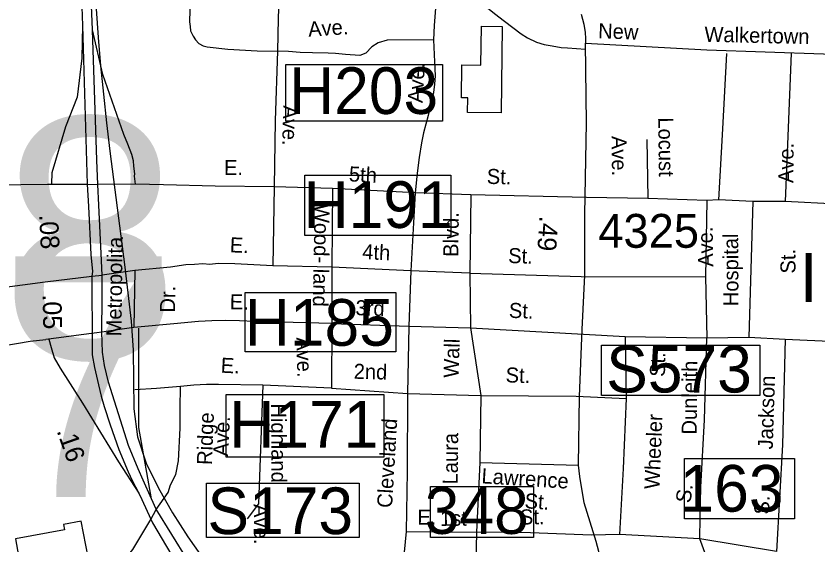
# Model space of a CAD drawing. Extents: x 1551653 to 1702041, y 811336 to 920032.
# Drawn here: x 1634519 to 1638018, y 856187 to 858493 of the extents above; entities that cross this region are included whole.
import ezdxf

# ---------------------------------------------------------------- set-up
doc = ezdxf.new("R2010")
doc.units = 0
for name, color, linetype in [('Old_Level_10', 7, 'Continuous'), ('Old_Level_17', 7, 'Continuous'), ('Old_Level_22', 7, 'Continuous'), ('Old_Level_28', 7, 'Continuous'), ('Old_Level_3', 7, 'Continuous'), ('Old_Level_31', 7, 'Continuous'), ('Old_Level_32', 7, 'Continuous'), ('Old_Level_35', 7, 'Continuous'), ('Old_Level_4', 7, 'Continuous'), ('Old_Level_41', 7, 'Continuous'), ('Old_Level_47', 7, 'Continuous'), ('Old_Level_6', 7, 'Continuous'), ('Old_Level_8', 7, 'Continuous')]:
    doc.layers.add(name, color=color, linetype=linetype)

msp = doc.modelspace()

# ---------------------------------------------------------------- linework, layer by layer
at = {"layer": 'Old_Level_28'}
for p, q in [((1634771.317, 859497.793), (1634808.548, 858451.225)), ((1634852.882, 858432.846), (1634842.727, 858703.252)), ((1635130.75, 856342.57), (1635110.42, 856388.02))]:
    msp.add_line(p, q, dxfattribs=at)
for points in [[(1637004.295, 858375), (1637532.487, 858346.424), (1638042.326, 858328.054), (1638255.758, 858326.193), (1638367.922, 858340.481), (1638482.126, 858383.344), (1638661.589, 858473.152), (1638783.951, 858526.221), (1638943.02, 858571.125), (1639236.688, 858640.522), (1639494.523, 858732.37), (1639706.615, 858889.534), (1639791.572, 858983.616), (1640276.939, 859626.56), (1640987.937, 860537.445), (1642120.561, 862009.922), (1642584.772, 862600.165), (1642776.471, 863006.341), (1643179.755, 864057.267), (1643644.249, 865263.272), (1643882.465, 865886.02), (1644045.613, 866226.882), (1644171.765, 866437.637), (1644300.244, 866668.28)], [(1636985.047, 858500.993), (1636996.566, 858457.335), (1637002.235, 858421.204), (1637003.912, 858395.354), (1637004.295, 858375)], [(1634808.548, 858451.225), (1634827.047, 857859.285), (1634830.273, 857759.382)], [(1634875.478, 857758.621), (1634872.037, 857864.308), (1634852.882, 858432.846)], [(1634830.273, 857759.382), (1634835.128, 857663.028), (1634845.722, 857452.789), (1634852.471, 857378.638), (1634850.399, 857358.68)], [(1634895.695, 857362.871), (1634890.728, 857457.815), (1634880.071, 857668.046), (1634875.478, 857758.621)], [(1634850.399, 857358.68), (1634849.913, 857259.243), (1634851.824, 857151.892), (1634851.824, 857107.682)], [(1634894.103, 857113.941), (1634895.057, 857264.284), (1634895.695, 857362.871)], [(1634851.824, 857107.682), (1634851.794, 857015.301), (1634861.192, 856960.77), (1634878.342, 856885.5), (1634891.344, 856835.825), (1634903.308, 856790.114), (1634929.801, 856709.864), (1634967.173, 856603.402), (1635008.181, 856506.108), (1635026.194, 856468.081), (1635054.515, 856412.573)], [(1635110.42, 856388.02), (1635073.926, 856469.603), (1635052.031, 856518.217), (1635009.28, 856619.649), (1634922.166, 856896.225), (1634905.511, 856969.32), (1634896.605, 857026.75), (1634894.103, 857113.941)], [(1635054.515, 856412.573), (1635068.34, 856385.476), (1635106.73, 856298.457)], [(1635327.434, 856045.612), (1635267.763, 856121.124), (1635130.75, 856342.57)], [(1635106.73, 856298.457), (1635114.031, 856282.653), (1635237.133, 856076.332), (1635278.819, 856019.985)]]:
    msp.add_lwpolyline(points, dxfattribs=at)
at = {"layer": 'Old_Level_3'}
msp.add_lwpolyline([(1634868.475, 858524.441), (1634877.644, 858400.136), (1634888.203, 858275.97), (1634900.371, 858151.954), (1634913.954, 858028.062), (1634928.635, 857904.266), (1634944.091, 857780.538), (1634960.004, 857656.847), (1634976.053, 857533.165), (1634991.919, 857409.463), (1635007.281, 857285.711), (1635021.819, 857161.883), (1635030.836, 857036.381), (1635031.351, 856908.12), (1635033.719, 856780.698), (1635048.6, 856657.819), (1635086.455, 856543.115), (1635140.635, 856433.96), (1635202.071, 856327.122), (1635269.408, 856222.291), (1635341.291, 856119.16)], dxfattribs=at)
at = {"layer": 'Old_Level_31'}
for p, q in [((1634849.54, 857757.6), (1634849.54, 857757.6)), ((1634872.168, 857366.105), (1634872.168, 857366.105)), ((1634876.745, 857105.68), (1634876.745, 857105.68)), ((1635068.34, 856385.476), (1635068.34, 856385.476)), ((1635120.389, 856321.01), (1635120.389, 856321.01))]:
    msp.add_line(p, q, dxfattribs=at)
for points in [[(1635696.189, 858282.043), (1636379.963, 858282.043), (1636379.963, 858034.047), (1635696.189, 858034.047), (1635696.189, 858282.043)], [(1635778.569, 857799.308), (1636416.26, 857799.308), (1636416.26, 857536.586), (1635778.569, 857536.586), (1635778.569, 857799.308)], [(1635518.388, 857287.458), (1636176.234, 857287.458), (1636176.234, 857029.431), (1635518.388, 857029.431), (1635518.388, 857287.458)], [(1637073.081, 857057.65), (1637764.04, 857057.65), (1637764.04, 856837.802), (1637073.081, 856837.802), (1637073.081, 857057.65)], [(1635436.643, 856842.506), (1636123.251, 856842.506), (1636123.251, 856569.054), (1635436.643, 856569.054), (1635436.643, 856842.506)], [(1637436.049, 856563.525), (1637915.858, 856563.525), (1637915.858, 856300.308), (1637436.049, 856300.308), (1637436.049, 856563.525)], [(1635349.481, 856455.545), (1636016.217, 856455.545), (1636016.217, 856219.762), (1635349.481, 856219.762), (1635349.481, 856455.545)], [(1636328.158, 856441.645), (1636777.231, 856441.645), (1636777.231, 856218.514), (1636328.158, 856218.514), (1636328.158, 856441.645)]]:
    msp.add_lwpolyline(points, dxfattribs=at)
at = {"layer": 'Old_Level_32'}
msp.add_lwpolyline([(1637074.919, 856108.685), (1637049.522, 856202.339), (1636998.205, 856369.887), (1636978.763, 856485.245), (1636973.698, 856534.935), (1636977.338, 856834.642), (1636989.811, 857125.822), (1637000.891, 857362.79), (1637000.891, 857628.252), (1637007.809, 858026.779), (1637004.295, 858375)], dxfattribs=at)
at = {"layer": 'Old_Level_35'}
for p, q in [((1637271.71, 857954.879), (1637275.273, 857696.868)), ((1634830.273, 857759.382), (1634875.478, 857758.621)), ((1635040.589, 857760.68), (1634875.478, 857758.621)), ((1635646.053, 857748.18), (1635639.068, 857404.336)), ((1635899.629, 857740.427), (1635646.053, 857748.18)), ((1635899.629, 857740.427), (1635896.886, 857398.499)), ((1636260.248, 857722.094), (1635899.629, 857740.427)), ((1636260.248, 857722.094), (1636241.137, 857382.298)), ((1636504.011, 857713.938), (1636260.248, 857722.094)), ((1636504.011, 857713.938), (1636498.863, 857371.862)), ((1637532.87, 857689.339), (1637275.273, 857696.868)), ((1637532.87, 857689.339), (1637527.212, 857355.345)), ((1637583.787, 857692.17), (1637532.87, 857689.339)), ((1637733.711, 857683.678), (1637583.787, 857692.17)), ((1637733.711, 857683.678), (1637716.738, 857092.112)), ((1637875.148, 857683.678), (1637733.711, 857683.678)), ((1638149.013, 857669.657), (1637875.148, 857683.678)), ((1635896.886, 857398.499), (1635639.068, 857404.336)), ((1635896.886, 857398.499), (1635897.293, 857152.558)), ((1636241.137, 857382.298), (1635896.886, 857398.499)), ((1634850.399, 857358.68), (1634895.695, 857362.871)), ((1635037.311, 857382.744), (1634895.695, 857362.871)), ((1635037.311, 857382.744), (1635033.679, 857134.884)), ((1636241.137, 857382.298), (1636233.021, 857140.333)), ((1636498.863, 857371.862), (1636241.137, 857382.298)), ((1636498.863, 857371.862), (1636502.633, 857133.857)), ((1637527.212, 857355.345), (1637532.87, 857089.281)), ((1635897.293, 857152.558), (1635895.167, 856870.649)), ((1635897.293, 857152.558), (1636233.021, 857140.333)), ((1636233.021, 857140.333), (1636227.555, 856847.105)), ((1636233.021, 857140.333), (1636502.633, 857133.857)), ((1634848.936, 857108.226), (1634781.21, 857099.404)), ((1634871.511, 857111.167), (1634848.936, 857108.226)), ((1634894.088, 857114.469), (1634871.511, 857111.167)), ((1634961.792, 857124.371), (1634894.088, 857114.469)), ((1635033.679, 857134.884), (1634961.792, 857124.371)), ((1636502.633, 857133.857), (1636546.389, 856838.325)), ((1637176.448, 857094.942), (1637532.87, 857089.281)), ((1637176.448, 857094.942), (1637181.332, 856825.708)), ((1637532.87, 857089.281), (1637716.738, 857092.112)), ((1637716.738, 857092.112), (1637875.148, 857083.62)), ((1637875.148, 857083.62), (1638214.597, 857069.468)), ((1635895.167, 856870.649), (1635596.582, 856883.354)), ((1635895.167, 856870.649), (1636227.555, 856847.105)), ((1636227.555, 856847.105), (1636546.389, 856838.325)), ((1636546.389, 856838.325), (1636542.002, 856546.809)), ((1636542.002, 856546.809), (1636528.839, 856242.416)), ((1636542.002, 856546.809), (1636973.698, 856534.935)), ((1635106.623, 856298.292), (1635131.267, 856341.415)), ((1636221.705, 856245.343), (1636528.839, 856242.416)), ((1636528.839, 856242.416), (1636518.602, 855851.68)), ((1637502.575, 856213.111), (1637151.864, 856231.989)), ((1637837.634, 856158.424), (1637502.575, 856213.111))]:
    msp.add_line(p, q, dxfattribs=at)
for points in [[(1635297.652, 859096.78), (1635285.319, 858647.187), (1635277.317, 858519.281), (1635276.661, 858467.267), (1635278.452, 858447.221), (1635280.683, 858428.966), (1635291.805, 858405.128), (1635301.481, 858388.92), (1635317.163, 858372.795), (1635335.171, 858362.821), (1635353.088, 858358.258), (1635442.743, 858348.832), (1635570.653, 858341.03), (1635660.473, 858339.806)], [(1635676.762, 859082.472), (1635672.238, 858741.58), (1635662.559, 858481.84), (1635660.473, 858339.806)], [(1636389.201, 858701.4), (1636372.384, 858651.715), (1636360.297, 858598.533), (1636353.808, 858564.845), (1636348.657, 858527.932), (1636346.085, 858489.963), (1636343.516, 858452.194), (1636340.207, 858388.887)], [(1636389.201, 858701.4), (1636430.793, 858660.534), (1636474.352, 858618.027), (1636539.759, 858557.466), (1636607.324, 858504.865), (1636649.65, 858470.59), (1636722.38, 858415.882), (1636751.238, 858398.287), (1636789.873, 858379.291), (1636823.882, 858368.996), (1636857.767, 858362.503), (1636897.662, 858356.292), (1636925.628, 858353.92), (1637003.577, 858349.337)], [(1636340.207, 858388.887), (1636139.026, 858387.361), (1636099.401, 858376.686), (1636071.966, 858358.386), (1636046.057, 858330.936), (1636018.623, 858321.785), (1635956.135, 858324.836), (1635913.46, 858329.411), (1635881.455, 858330.936), (1635812.87, 858332.46), (1635759.527, 858333.986), (1635708.488, 858339.229), (1635660.473, 858339.806)], [(1636340.207, 858388.887), (1636345.491, 858293.271), (1636347.243, 858231.801), (1636345.504, 858195.417), (1636340.583, 858160.098), (1636332.207, 858122.047), (1636317.328, 858059.515), (1636297.371, 857983.281), (1636288.283, 857939.843), (1636277.578, 857875.824), (1636268.995, 857807.963), (1636260.248, 857722.094)], [(1635660.473, 858339.806), (1635650.141, 858038.051), (1635646.053, 857748.18)], [(1637618.9, 858329.632), (1637600.76, 858000.689), (1637583.787, 857692.17)], [(1637900.607, 858331.853), (1637886.463, 857969.555), (1637875.148, 857683.678)], [(1633837.139, 857754.866), (1634305.288, 857755.211), (1634656.974, 857760.07), (1634830.273, 857759.382)], [(1635646.053, 857748.18), (1635388.193, 857751.818), (1635162.577, 857757.002), (1635040.589, 857760.68)], [(1637275.273, 857696.868), (1637007.622, 857701.307), (1636504.011, 857713.938)], [(1635639.068, 857404.336), (1635473.35, 857412.705), (1635401.329, 857413.568), (1635365.44, 857410.097), (1635333.475, 857412.547), (1635297.386, 857409.076), (1635259.535, 857407.646), (1635193.318, 857398.584), (1635037.311, 857382.744)], [(1633818.973, 857222.781), (1634236.368, 857278.151), (1634312.513, 857293.214), (1634370.646, 857298.237), (1634646.925, 857334.447), (1634850.399, 857358.68)], [(1636498.863, 857371.862), (1636984.43, 857357.594), (1637527.212, 857355.345)], [(1635897.293, 857152.558), (1635559.695, 857161.419), (1635493.721, 857164.359), (1635431.904, 857165.215), (1635373.849, 857163.995), (1635315.755, 857160.97), (1635207.685, 857150.36), (1635033.679, 857134.884)], [(1636502.633, 857133.857), (1636995.408, 857106.264), (1637176.448, 857094.942)], [(1634341.496, 857036.9), (1634400.86, 857044.028), (1634581.229, 857075.242), (1634649.212, 857082.463)], [(1634781.21, 857099.404), (1634705.383, 857089.526), (1634649.212, 857082.463)], [(1637502.575, 856213.111), (1637504.37, 856306.871), (1637507.328, 856438.997), (1637522.227, 856732.736), (1637532.87, 857089.281)], [(1637875.148, 857083.62), (1637862.988, 856623.56), (1637837.634, 856158.424)], [(1635236.292, 856877.029), (1635131.998, 856869.123), (1635037.529, 856862.49)], [(1635131.267, 856341.415), (1635182.957, 856415.866), (1635193.63, 856448.668), (1635215.749, 856494.386), (1635228.391, 856552.889), (1635234.712, 856695.195), (1635234.712, 856782.159), (1635236.292, 856877.029)], [(1635596.582, 856883.354), (1635402.215, 856886.517), (1635350.068, 856886.517), (1635294.761, 856883.354), (1635236.292, 856877.029)], [(1635596.582, 856883.354), (1635577.619, 856366.31), (1635527.052, 856299.901)], [(1636227.555, 856847.105), (1636226.092, 856507.589), (1636221.705, 856245.343)], [(1636546.389, 856838.325), (1636963.623, 856835.734), (1637181.332, 856825.708)], [(1637181.332, 856825.708), (1637168.517, 856519.803), (1637151.864, 856231.989)], [(1634484.654, 855971.104), (1634503.836, 855967.905), (1634529.413, 855965.346), (1634566.482, 855968.668), (1634623.471, 855975.796), (1634679.033, 855981.98), (1634713.562, 855986.459), (1634741.009, 855990.052), (1634768.316, 855995.992), (1634813.432, 856009.059), (1634866.859, 856029.255), (1634927.409, 856068.459), (1634968.963, 856099.346), (1635001.019, 856131.421), (1635029.513, 856167.061), (1635106.623, 856298.292)], [(1636221.705, 856245.343), (1636212.93, 856154.61), (1636198.304, 856072.658), (1636170.516, 855993.633), (1636148.578, 855945.339), (1636139.802, 855913.144), (1636131.027, 855886.803), (1636132.489, 855867.778), (1636155.89, 855848.753), (1636205.617, 855835.582), (1636262.837, 855830.225), (1636320.737, 855823.847), (1636376.711, 855821.107), (1636410.563, 855822.823), (1636438.617, 855824.654), (1636518.602, 855851.68)], [(1637151.864, 856231.989), (1637029.691, 856229.755), (1636764.309, 856239.489), (1636528.839, 856242.416)]]:
    msp.add_lwpolyline(points, dxfattribs=at)
at = {"layer": 'Old_Level_41'}
for points in [[(1636639.906, 858447.405), (1636636.009, 858070.481), (1636489.289, 858071.997), (1636489.958, 858136.747), (1636463.247, 858137.024), (1636464.724, 858279.75), (1636547.657, 858278.893), (1636549.409, 858448.341), (1636639.906, 858447.405)], [(1634539.926, 856080.879), (1634833.906, 856133.688), (1634803.754, 856290.233), (1634726.49, 856275.144), (1634730.857, 856252.82), (1634517.312, 856212.903), (1634539.926, 856080.879)]]:
    msp.add_lwpolyline(points, dxfattribs=at)
at = {"layer": 'Old_Level_47'}
for points in [[(1634808.548, 858451.225), (1634806.261, 858309.263), (1634785.671, 858139.825), (1634735.342, 858009.311), (1634675.862, 857810.107), (1634673.574, 857762.023)], [(1635040.589, 857760.68), (1635036.675, 857794.578), (1635036.898, 857805.581), (1635033.771, 857838.862), (1635031.232, 857861.526), (1635024.581, 857888.875), (1635007.308, 857934.85), (1634989.529, 857975.834), (1634897.768, 858238.282), (1634852.882, 858432.846)], [(1635110.42, 856388.02), (1635054.736, 856698.577), (1635054.736, 857132.229)], [(1634662.026, 857084.25), (1634673.088, 857047.344), (1634685.994, 857003.056), (1634711.806, 856956.923), (1634809.523, 856805.606), (1634966.238, 856549.107), (1635054.515, 856412.573)], [(1638365.974, 855464.633), (1638064.625, 855606.602), (1637819.735, 855740.486), (1637794.953, 855756.675), (1637749.337, 855786.616), (1637708.539, 855817.462), (1637677.972, 855849.299), (1637646.414, 855891.563), (1637620.813, 855931.704), (1637597.221, 855972.006), (1637569.786, 856030.195), (1637544.36, 856098.547), (1637502.575, 856213.111)]]:
    msp.add_lwpolyline(points, dxfattribs=at)

# ---------------------------------------------------------------- texts
at = {"layer": 'Old_Level_10'}
for s, height, rotation, p in [('Ave.', 65.6167, 3.693131, (1635795.6, 858403.121)), ('Ave.', 65.6167, 86.780953, (1636293.321, 858112.689)), ('Ave.', 65.6167, 268.288933, (1635685.374, 858104.066)), ('Locust', 65.6167, 270.791172, (1637320.598, 858050.97)), ('Ave.', 65.6167, 270.791172, (1637117.149, 857970.113)), ('Ave.', 65.6167, 89.473072, (1637910.502, 857764.522)), ('E.', 65.6167, 359.191603, (1635426.178, 857800.505)), ('5th', 65.6167, 357.089683, (1635970.262, 857772.28)), ('St.', 65.6167, 358.56325, (1636572.34, 857761.465)), ('Wood- land', 65.6167, 268.966553, (1635822.184, 857674.36)), ('Blvd.', 65.6167, 89.137867, (1636448.282, 857442.326)), ('Ave.', 65.6167, 90.926581, (1637561.166, 857399.888)), ('Metropolita', 65.61666, 89.160508, (1634978.553, 857095.634)), ('E.', 65.6167, 357.1088, (1635450.613, 857463.146)), ('Hospital', 65.6167, 90.254528, (1637671.084, 857227.816)), ('4th', 65.6167, 357.3056, (1636028.697, 857433.39)), ('St.', 65.6167, 358.316853, (1636665.493, 857416.214)), ('St.', 65.6167, 90.254528, (1637920.038, 857370.294)), ('Dr.', 65.6167, 89.160508, (1635212.66, 857199.398)), ('E.', 65.6167, 359.206389, (1635451.406, 857214.167)), ('3rd', 65.6167, 357.914689, (1635999.478, 857188.996)), ('St.', 65.6167, 357.991989, (1636668.519, 857177.302)), ('Ave.', 65.6167, 271.637578, (1635741.648, 857091.673)), ('Wall', 65.6167, 88.2667, (1636449.827, 856914.476)), ('E.', 65.6167, 356.998047, (1635411.12, 856938.105)), ('St.', 65.6167, 88.275081, (1637349.708, 856918.989)), ('2nd', 65.6167, 358.554083, (1635991.768, 856911.466)), ('Dunleith', 65.6167, 89.475242, (1637488.759, 856667.789)), ('St.', 65.6167, 358.006189, (1636654.346, 856895.761)), ('Jackson', 65.6167, 88.170122, (1637820.691, 856602.425)), ('Highland', 65.6167, 270.305064, (1635631.881, 856803.798)), ('Ridge', 65.6167, 87.705289, (1635373.616, 856534.444)), ('Wheeler', 65.6167, 87.601175, (1637326.015, 856428.879)), ('Ave.', 65.6167, 87.2142, (1635444.115, 856571.646)), ('Cleveland', 65.6167, 86.596581, (1636159.466, 856346.627)), ('Laura', 65.6167, 89.481083, (1636446.297, 856450.308)), ('Lawrence', 65.6167, 356.430564, (1636548.618, 856455.575)), ('S.', 65.6167, 82.529106, (1637461.757, 856366.876)), ('St.', 65.6167, 356.430564, (1636736.614, 856346.852)), ('S.', 65.6167, 88.557964, (1637805.122, 856318.54)), ('Ave.', 65.6167, 270.305064, (1635556.519, 856364.721)), ('E.', 65.6167, 359.1812, (1636269.753, 856275.607)), ('1st', 65.6167, 0.361358, (1636369.07, 856269.784)), ('St.', 65.6167, 0.802742, (1636717.984, 856275.67))]:
    msp.add_text(s, height=height, rotation=rotation, dxfattribs=at).set_placement(p)
at = {"layer": 'Old_Level_17'}
for s, rotation, p in [('.08', 272.884658, (1634620.026, 857626.783)), ('.49', 266.229494, (1636803.565, 857622.824)), ('.05', 271.019881, (1634635.344, 857278.794)), ('.16', 289.343392, (1634695.699, 856684.472))]:
    msp.add_text(s, height=82.0208, rotation=rotation, dxfattribs=at).set_placement(p)
at = {"layer": 'Old_Level_22'}
msp.add_text('I', height=213.254, dxfattribs=at).set_placement((1637938.065, 857246.639))
at = {"layer": 'Old_Level_31'}
for s, p in [('H203', (1635710.678, 858066.086)), ('H191', (1635774.025, 857569.097)), ('H185', (1635517.471, 857055.38)), ('S573', (1637094.141, 856851.367)), ('H171', (1635449.547, 856611.014)), ('163', (1637413.875, 856331.786)), ('S173', (1635354.287, 856233.879)), ('348', (1636302.226, 856234.802))]:
    msp.add_text(s, height=203.4117, dxfattribs=at).set_placement(p)
at = {"layer": 'Old_Level_4'}
for s, p in [('J418', (1632188.132, 856999.906)), ('J417', (1632180.545, 856395.618))]:
    msp.add_text(s, height=1049.8646, dxfattribs=at).set_placement(p)
at = {"layer": 'Old_Level_6'}
for s, rotation, p in [('New', 357.867044, (1637057.909, 858396.579)), ('Walkertown', 358.723556, (1637522.061, 858381.052))]:
    msp.add_text(s, height=65.6167, rotation=rotation, dxfattribs=at).set_placement(p)
at = {"layer": 'Old_Level_8'}
msp.add_text('4325', height=147.6375, dxfattribs=at).set_placement((1637059.69, 857482.532))

doc.saveas('drawing.dxf')
